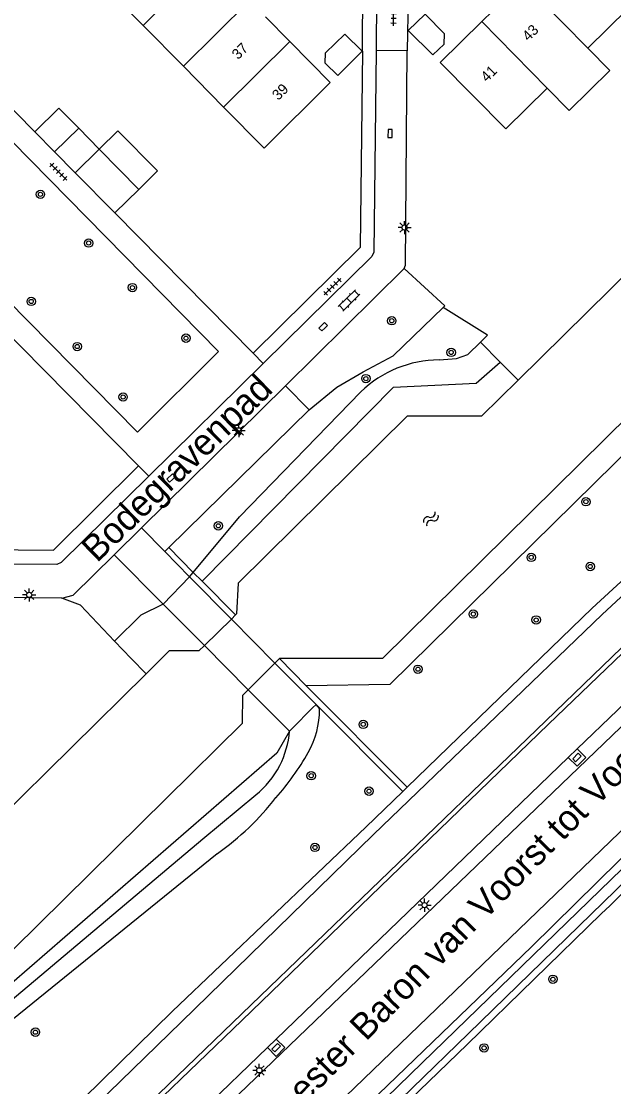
# Model space of a CAD drawing. Extents: x 128000 to 131008, y 398996 to 402500.
# Drawn here: x 129817.3 to 129873.8, y 399063.5 to 399165.2 of the extents above; entities that cross this region are included whole.
import ezdxf

# ---------------------------------------------------------------- set-up
doc = ezdxf.new("R2010")
doc.units = 0
for name, color, linetype in [('gg-afsc-erfafscheiding', 7, 'Continuous'), ('gg-anno-huisnummerreeks BGT', 7, 'Continuous'), ('gg-anno-openbare ruimte label', 7, 'Continuous'), ('gg-bbg-bijgebouw', 7, 'Continuous'), ('gg-bbg-gedigitaliseerde bebouwing', 7, 'Continuous'), ('gg-bbg-gedigitaliseerde bijgebouw', 7, 'Continuous'), ('gg-bbg-hoofdgebouw', 7, 'Continuous'), ('gg-bbg-luifel en loopbrug', 7, 'Continuous'), ('gg-bbg-tussenscheiding', 7, 'Continuous'), ('gg-knt-BGT kruinlijn', 7, 'Continuous'), ('gg-knt-bovenkant onderkant talud', 7, 'Continuous'), ('gg-knt-verharding', 7, 'Continuous'), ('gg-kntw-beschoeiing', 7, 'Continuous'), ('gg-kntw-bovenkant insteek waterloop', 7, 'Continuous'), ('gg-kntw-waterlijn', 7, 'Continuous'), ('gg-kwrk-kunstwerk niveau 01', 7, 'Continuous'), ('gt-grn-groengrens', 7, 'Continuous'), ('gt-grn-weggrens', 7, 'Continuous'), ('gt-symb-boom', 7, 'Continuous'), ('gt-symb-klinker verharding', 7, 'Continuous'), ('gt-symb-kolk', 7, 'Continuous'), ('gt-symb-kolk center center', 7, 'Continuous'), ('gt-symb-lichtmast', 7, 'Continuous'), ('gt-symb-tegel verharding', 7, 'Continuous'), ('gt-symb-watersymbool', 7, 'Continuous')]:
    doc.layers.add(name, color=color, linetype=linetype)

# ---------------------------------------------------------------- blocks, each defined once
blk = doc.blocks.new('gt0-TEG1')
at = {"layer": 'gt-symb-tegel verharding'}
for p, q in [((-1.13, 0), (1.12, 0)), ((-0.9, -0.25), (-0.9, 0.25)), ((-0.45, -0.25), (-0.45, 0.25)), ((0, -0.25), (0, 0.25)), ((0.45, -0.25), (0.45, 0.25)), ((0.9, -0.25), (0.9, 0.25))]:
    blk.add_line(p, q, dxfattribs=at)
blk = doc.blocks.new('gt0-LMAST')
at = {"layer": 'gt-symb-lichtmast'}
for p, q in [((-0.18, 0.17), (-0.45, 0.44)), ((-0.01, 0.25), (-0.01, 0.62)), ((0.17, 0.17), (0.44, 0.44)), ((-0.26, 0), (-0.63, 0)), ((-0.18, -0.18), (-0.45, -0.45)), ((-0.01, -0.25), (-0.01, -0.63)), ((0.44, -0.45), (0.17, -0.18)), ((0.24, 0), (0.62, 0))]:
    blk.add_line(p, q, dxfattribs=at)
blk.add_circle((-0.01, 0), 0.25, dxfattribs=at)
blk = doc.blocks.new('gt0-KOLK')
at = {"layer": 'gt-symb-kolk'}
blk.add_lwpolyline([(0, 0), (0.38, 0), (0.38, 0.4), (-0.38, 0.4), (-0.38, 0), (0, 0)], dxfattribs=at)
blk = doc.blocks.new('gt0-BOOM')
at = {"layer": 'gt-symb-boom'}
for radius in [0.4, 0.2]:
    blk.add_circle((0, 0), radius, dxfattribs=at)
blk = doc.blocks.new('gt0-KOLKCC')
at = {"layer": 'gt-symb-kolk center center'}
blk.add_lwpolyline([(-0.37, 0.2), (0.38, 0.2), (0.38, -0.2), (-0.37, -0.2)], close=True, dxfattribs=at)
blk = doc.blocks.new('gt0-KL1')
at = {"layer": 'gt-symb-klinker verharding'}
for p, q in [((-1.15, 0.3), (1.15, 0.3)), ((-1, -0.3), (-1, 0.3)), ((-0.5, 0.3), (-0.5, 0.45)), ((0, -0.3), (0, 0.3)), ((0.5, 0.3), (0.5, 0.45)), ((1, -0.3), (1, 0.3)), ((-1.15, -0.3), (1.15, -0.3)), ((-0.5, -0.45), (-0.5, -0.3)), ((0.5, -0.45), (0.5, -0.3))]:
    blk.add_line(p, q, dxfattribs=at)
blk = doc.blocks.new('gt0-WA')
at = {"layer": 'gt-symb-watersymbool'}
for centre, start, end in [((-0.32, 0.02), 28.0725, 151.9275), ((0.43, 0.42), 208.0725, 331.9275), ((-0.32, -0.43), 28.0725, 151.9275), ((0.43, -0.03), 208.0725, 331.9275)]:
    blk.add_arc(centre, 0.425, start, end, dxfattribs=at)

msp = doc.modelspace()

# ---------------------------------------------------------------- linework, layer by layer
at = {"layer": 'gg-afsc-erfafscheiding'}
for p, q in [((129818.59, 399154.6), (129809.71, 399163.59)), ((129839.42, 399133.5), (129826.22, 399146.87)), ((129828.47, 399122.74), (129814.58, 399136.84)), ((129821.16, 399110.13), (129800.34, 399110.34)), ((129827.78, 399104.37), (129826.19, 399106.04))]:
    msp.add_line(p, q, dxfattribs=at)
for points in [[(129849.86, 399162.32), (129849.65, 399143.59), (129839.42, 399133.5)], [(129800.14, 399114.89), (129820.38, 399114.72), (129828.47, 399122.74)], [(129826.19, 399106.04), (129822.93, 399109.47), (129821.16, 399110.13)]]:
    msp.add_lwpolyline(points, dxfattribs=at)
at = {"layer": 'gg-bbg-bijgebouw'}
for points in [[(129855.83, 399165.82), (129854.23, 399164.27), (129856.56, 399161.94), (129857.66, 399162.96), (129857.67, 399163.96), (129855.83, 399165.82)], [(129846.31, 399161.17), (129846.33, 399162.14), (129848.18, 399163.92), (129849.82, 399162.32), (129847.49, 399159.98), (129846.31, 399161.17)]]:
    msp.add_lwpolyline(points, dxfattribs=at)
at = {"layer": 'gg-bbg-gedigitaliseerde bebouwing'}
for p, q in [((129871.35, 399162.59), (129875.17, 399166.35)), ((129863.53, 399154.89), (129867.48, 399158.78))]:
    msp.add_line(p, q, dxfattribs=at)
msp.add_lwpolyline([(129867.48, 399158.78), (129869.59, 399156.65), (129873.46, 399160.45), (129871.35, 399162.59)], dxfattribs=at)
at = {"layer": 'gg-bbg-gedigitaliseerde bijgebouw'}
for p, q in [((129820.47, 399152.69), (129818.59, 399154.6)), ((129822.77, 399154.95), (129820.47, 399152.69)), ((129822.44, 399150.7), (129824.73, 399152.96)), ((129824.73, 399152.96), (129828.51, 399149.12)), ((129826.22, 399146.87), (129822.44, 399150.7)), ((129828.51, 399149.12), (129826.22, 399146.87))]:
    msp.add_line(p, q, dxfattribs=at)
msp.add_lwpolyline([(129822.77, 399154.95), (129820.89, 399156.86), (129818.59, 399154.6)], dxfattribs=at)
at = {"layer": 'gg-bbg-hoofdgebouw'}
for p, q in [((129825.07, 399168.66), (129828.91, 399164.76)), ((129863.35, 399167.2), (129861.24, 399165.12)), ((129842.93, 399163.22), (129840.59, 399165.59)), ((129828.91, 399164.76), (129832.76, 399160.86)), ((129832.76, 399160.86), (129836.6, 399156.96))]:
    msp.add_line(p, q, dxfattribs=at)
for points in [[(129861.24, 399165.12), (129857.27, 399161.21), (129863.53, 399154.89)], [(129836.6, 399156.96), (129840.46, 399153.05), (129846.78, 399159.33), (129842.93, 399163.22)]]:
    msp.add_lwpolyline(points, dxfattribs=at)
at = {"layer": 'gg-bbg-luifel en loopbrug'}
for p, q in [((129824.73, 399152.96), (129822.77, 399154.95)), ((129822.44, 399150.7), (129820.47, 399152.69))]:
    msp.add_line(p, q, dxfattribs=at)
msp.add_lwpolyline([(129824.73, 399152.96), (129826.51, 399154.71), (129830.29, 399150.88), (129828.51, 399149.12)], dxfattribs=at)
at = {"layer": 'gg-bbg-tussenscheiding'}
for p, q in [((129835.23, 399171.01), (129828.91, 399164.76)), ((129865.11, 399168.93), (129871.35, 399162.59)), ((129839.08, 399167.11), (129832.76, 399160.86)), ((129861.24, 399165.12), (129867.48, 399158.78)), ((129842.93, 399163.22), (129836.6, 399156.96))]:
    msp.add_line(p, q, dxfattribs=at)
at = {"layer": 'gg-knt-BGT kruinlijn'}
for p, q in [((129861.11, 399134.56), (129861.78, 399135.22)), ((129833.34, 399112.15), (129833.7, 399112.59))]:
    msp.add_line(p, q, dxfattribs=at)
for points in [[(130025.78, 399273.55), (130027.69, 399277.7), (130028.16, 399277.54), (130026.96, 399273.99), (130025.9, 399271.68), (130024.2, 399269.08), (130020.13, 399262.72), (130011.64, 399250.54), (130001.67, 399238.05), (129988.99, 399222.85), (129979.75, 399212.51), (129969.26, 399201.11), (129960.79, 399193.11), (129922.04, 399156.03), (129895.1, 399129.98), (129886.22, 399121.09), (129872.73, 399108.56), (129850.92, 399087.58), (129832.54, 399069.68), (129814.06, 399051.75), (129794.78, 399033.11), (129775.78, 399014.9), (129760.54, 399000)], [(129857.16, 399132.86), (129858.84, 399133), (129859.91, 399133.38), (129861.11, 399134.56)], [(129833.7, 399112.59), (129838.12, 399117.89), (129849.7, 399129.82)], [(129854.11, 399092.09), (129871.79, 399109.17), (129885.51, 399121.79), (129888.15, 399124.43)], [(129842.89, 399097.45), (129841.69, 399095.33), (129816.4, 399073.41), (129807.59, 399065.57), (129740.75, 399000.31)], [(129758.9, 399000), (129775.02, 399015.59), (129793.97, 399034), (129813.01, 399052.41), (129831.71, 399070.72), (129850.17, 399088.27), (129853.71, 399091.69)]]:
    msp.add_lwpolyline(points, dxfattribs=at)
msp.add_arc((129857.23, 399122.02), 10.84, 90.3605, 133.9741, dxfattribs=at)
at = {"layer": 'gg-knt-bovenkant onderkant talud'}
msp.add_line((129853.71, 399091.69), (129854.11, 399092.09), dxfattribs=at)
for points in [[(129765.18, 399000), (129774.74, 399009.3), (129800.52, 399034.07), (129867.34, 399098.42), (129890.79, 399121.05), (129933.38, 399162.11), (129950.57, 399178.58), (129968.54, 399196.15), (129974.94, 399202.74), (129981.72, 399209.8), (129989.3, 399218.24), (129994.7, 399224.55), (130000.98, 399232.33), (130005.85, 399238.66), (130011.45, 399246.17), (130016.14, 399252.85), (130021.45, 399260.51), (130025.75, 399267.25), (130027.98, 399270.84)], [(129830.84, 399109.55), (129828.71, 399108.52), (129826.19, 399106.04)]]:
    msp.add_lwpolyline(points, dxfattribs=at)
at = {"layer": 'gg-knt-verharding'}
for p, q in [((129952.47, 399172.79), (129811.1, 399036.89)), ((129854.24, 399168.61), (129854.13, 399162.34)), ((129854.13, 399162.34), (129851.16, 399162.37)), ((129848.25, 399062.61), (129940.41, 399151.37)), ((129842.5, 399130.39), (129853.83, 399141.57)), ((129840.39, 399132.52), (129829.45, 399121.75)), ((129828.78, 399116.85), (129842.5, 399130.39)), ((129826.16, 399114.26), (129828.78, 399116.85)), ((129830.98, 399114.58), (129828.78, 399116.85)), ((129833.34, 399112.15), (129830.98, 399114.58)), ((129830.84, 399109.55), (129826.16, 399114.26)), ((129845.77, 399099.56), (129845.42, 399099.98)), ((129870.33, 399095.75), (129869.49, 399094.94)), ((129869.49, 399094.94), (129841.63, 399068.06)), ((129841.63, 399068.06), (129840.78, 399067.26)), ((129840.78, 399067.26), (129804.24, 399032.09))]:
    msp.add_line(p, q, dxfattribs=at)
for points in [[(129849.86, 399162.32), (129849.9, 399168.47), (129795.93, 399223.09)], [(129851.16, 399162.37), (129850.93, 399143.13), (129850.75, 399142.73), (129840.39, 399132.52)], [(129853.83, 399141.57), (129853.95, 399141.88), (129854.13, 399162.34)], [(129801.35, 399153.37), (129828.37, 399125.96), (129836.13, 399133.65), (129809.16, 399161.03)], [(129829.45, 399121.75), (129821.1, 399113.52), (129820.68, 399113.35), (129797.2, 399113.51)], [(129765.65, 399000), (129775, 399009.02), (129800.8, 399033.78), (129838.34, 399069.86), (129867.62, 399098.11), (129891.17, 399120.73)], [(129870.33, 399095.75), (129893.44, 399117.9), (129893.67, 399118.13)], [(129821.16, 399110.13), (129822.25, 399110.41), (129826.16, 399114.26)], [(129870.33, 399095.75), (129871.17, 399094.92), (129870.33, 399094.1), (129869.49, 399094.94)], [(129742.65, 399000), (129747.77, 399005.03), (129779.33, 399036.01), (129812.77, 399068.81), (129834.63, 399087.17), (129839.68, 399091.37)], [(129744.66, 399000), (129748.2, 399003.49), (129781.43, 399036.06), (129810.88, 399064.96), (129814.52, 399068.4), (129836, 399085.77)], [(129840.78, 399067.26), (129841.62, 399066.42), (129842.45, 399067.27), (129841.63, 399068.06)]]:
    msp.add_lwpolyline(points, dxfattribs=at)
for centre, radius, start, end in [((129837.47, 399099.52), 8.29, 330.1966, 0.2648), ((129834.03, 399098.17), 8.89, 333.1384, 355.3386), ((129822.11, 399108.29), 25.99, 318.5876, 330.2615), ((129834, 399098.34), 8.99, 309.1805, 332.2766), ((129821.34, 399106.74), 25.59, 304.971, 322.3455)]:
    msp.add_arc(centre, radius, start, end, dxfattribs=at)
at = {"layer": 'gg-kntw-beschoeiing'}
for p, q in [((129837.75, 399108.53), (129837.34, 399108.12)), ((129834.77, 399105.61), (129837.34, 399108.12)), ((129841.92, 399104.37), (129841.49, 399103.94)), ((129841.49, 399103.94), (129838.96, 399101.4)), ((129724.79, 399000), (129829.21, 399102.92))]:
    msp.add_line(p, q, dxfattribs=at)
for points in [[(129967.83, 399245.68), (129963.29, 399228.05), (129864.7, 399130.92)], [(129880.09, 399132.29), (129851.76, 399104.38), (129841.92, 399104.37)], [(129864.7, 399130.92), (129861.23, 399127.5), (129854.13, 399127.5), (129837.98, 399111.57), (129837.84, 399108.62), (129837.75, 399108.53)], [(129834.77, 399105.61), (129834.25, 399105.09), (129831.42, 399105.1), (129829.21, 399102.92)], [(129738.8, 399000), (129838.41, 399098.19), (129838.45, 399100.89), (129838.96, 399101.4)]]:
    msp.add_lwpolyline(points, dxfattribs=at)
at = {"layer": 'gg-kntw-bovenkant insteek waterloop'}
for points in [[(129849.69, 399061.2), (129866, 399076.87), (129880.62, 399091.26), (129887.53, 399097.79), (129893.98, 399104.02), (129903.5, 399112.8), (129911.59, 399121.02), (129928.48, 399137), (129931.27, 399139.87), (129934.26, 399142.84), (129937.19, 399145.57), (129940.22, 399148.21), (129946.43, 399153.45), (129951.23, 399157.68), (129953.77, 399159.8), (129956.01, 399161.48), (129958.49, 399163.16), (129965.43, 399167.41), (129968.25, 399169.04), (129973.3, 399171.73), (129978.68, 399174.31), (129983.94, 399177.11)], [(129965.68, 399165.2), (129963.11, 399163.65), (129959.37, 399161.14), (129956.31, 399159.15), (129955.17, 399158.29), (129954.41, 399157.65), (129952.17, 399155.64), (129950.64, 399154.33), (129946.66, 399151.3), (129944.64, 399149.67), (129943.14, 399148.35), (129941.67, 399146.99), (129934.47, 399139.88), (129926.98, 399132.75), (129920.29, 399126.12), (129903.35, 399109.89), (129891.73, 399098.4), (129874.84, 399082.16), (129873.5, 399080.8), (129872.64, 399080.01), (129859.85, 399067.54), (129852.53, 399060.5)]]:
    msp.add_lwpolyline(points, dxfattribs=at)
at = {"layer": 'gg-kntw-waterlijn'}
for points in [[(129983.6, 399176.05), (129974.71, 399171.88), (129967.79, 399168.16), (129959.12, 399162.84), (129954.2, 399159.54), (129948.96, 399155), (129937.68, 399145.23), (129928.44, 399136.17), (129877.82, 399087.4), (129855.56, 399065.8), (129836.06, 399046.86), (129826.83, 399037.91), (129822.79, 399032.63), (129820.24, 399029.29), (129814.84, 399021.58), (129811.36, 399015.66), (129806.97, 399008.63), (129803.6, 399004.06), (129800.84, 399000)], [(129801.78, 399000), (129804.55, 399003.88), (129807.97, 399008.32), (129815.37, 399020.83), (129818.1, 399024.76), (129820.89, 399028.79), (129823.87, 399032.43), (129827.49, 399036.86), (129834.12, 399043.5), (129843.85, 399052.95), (129859.97, 399068.62), (129888.05, 399095.91), (129913.78, 399120.91), (129926.66, 399133.32), (129933.75, 399140.04), (129939.53, 399145.87), (129948.47, 399153.7), (129954.84, 399159.02), (129967.97, 399167.39), (129974.77, 399170.78), (129984.21, 399175)]]:
    msp.add_lwpolyline(points, dxfattribs=at)
at = {"layer": 'gg-kwrk-kunstwerk niveau 01'}
for p, q in [((129830.84, 399109.55), (129833.34, 399112.15)), ((129833.34, 399112.15), (129837.34, 399108.12)), ((129834.77, 399105.61), (129830.84, 399109.55)), ((129837.34, 399108.12), (129841.49, 399103.94)), ((129838.96, 399101.4), (129834.77, 399105.61)), ((129841.49, 399103.94), (129845.42, 399099.98)), ((129842.89, 399097.45), (129838.96, 399101.4)), ((129845.1, 399099.66), (129843.15, 399097.71)), ((129845.42, 399099.98), (129845.1, 399099.66)), ((129843.15, 399097.71), (129842.89, 399097.45))]:
    msp.add_line(p, q, dxfattribs=at)
at = {"layer": 'gt-grn-groengrens'}
for p, q in [((129861.78, 399135.22), (129857.56, 399137.86)), ((129863.01, 399132.63), (129861.11, 399134.56)), ((129863.01, 399132.63), (129864.7, 399130.92)), ((129844.76, 399128.1), (129842.5, 399130.39)), ((129831.36, 399114.95), (129844.76, 399128.1)), ((129831.36, 399114.95), (129830.98, 399114.58)), ((129831.36, 399114.95), (129833.7, 399112.59)), ((129833.7, 399112.59), (129834.55, 399111.74)), ((129834.55, 399111.74), (129837.75, 399108.53)), ((129827.78, 399104.37), (129829.21, 399102.92)), ((129841.92, 399104.37), (129844.47, 399101.77)), ((129844.47, 399101.77), (129854.11, 399092.09)), ((129853.71, 399091.69), (129845.42, 399099.98))]:
    msp.add_line(p, q, dxfattribs=at)
for points in [[(129853.83, 399141.57), (129857.72, 399138.01), (129857.56, 399137.86)], [(129844.76, 399128.1), (129847.4, 399130.27), (129849.91, 399131.72), (129852.78, 399133.24), (129857.56, 399137.86)], [(129834.55, 399111.74), (129852.82, 399130.24), (129860.72, 399130.63), (129863.01, 399132.63)], [(129881.74, 399130.68), (129852.48, 399101.9), (129844.47, 399101.77)]]:
    msp.add_lwpolyline(points, dxfattribs=at)
at = {"layer": 'gt-grn-weggrens'}
for p, q in [((129851.22, 399169.28), (129851.16, 399162.37)), ((129840.39, 399132.52), (129839.42, 399133.5)), ((129828.47, 399122.74), (129829.45, 399121.75))]:
    msp.add_line(p, q, dxfattribs=at)

# ---------------------------------------------------------------- block references
at = {"layer": 'gt-symb-boom'}
for p in [(129819.12, 399148.65), (129823.72, 399144), (129827.9, 399139.75), (129818.24, 399138.43), (129852.65, 399136.59), (129833.01, 399134.93), (129822.63, 399134.13), (129858.32, 399133.57), (129850.18, 399131.07), (129827.01, 399129.32), (129871.18, 399119.33), (129836.1, 399117.03), (129865.96, 399114.02), (129871.59, 399113.15), (129860.43, 399108.61), (129866.43, 399108.05), (129855.15, 399103.35), (129849.93, 399098.09), (129844.96, 399093.19), (129850.48, 399091.72), (129845.32, 399086.35), (129868.03, 399073.78), (129818.64, 399068.73), (129861.46, 399067.23)]:
    msp.add_blockref('gt0-BOOM', p, dxfattribs=at)
at = {"layer": 'gt-symb-klinker verharding', "rotation": 44.594803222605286}
msp.add_blockref('gt0-KL1', (129848.58, 399138.53), dxfattribs=at)
at = {"layer": 'gt-symb-kolk'}
for p, rotation in [((129852.69, 399154.44), 89.31248364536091), ((129846.25, 399135.88), 44.594803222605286), ((129831.72, 399121.45), 44.594803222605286)]:
    msp.add_blockref('gt0-KOLK', p, dxfattribs=dict(at, rotation=rotation))
at = {"layer": 'gt-symb-kolk center center'}
for p, rotation in [((129870.33, 399094.93), -135.6219494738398), ((129841.62, 399067.25), 45.88456422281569)]:
    msp.add_blockref('gt0-KOLKCC', p, dxfattribs=dict(at, rotation=rotation))
at = {"layer": 'gt-symb-lichtmast'}
for p in [(129853.88, 399145.48), (129838.05, 399126.13), (129818.05, 399110.44), (129855.79, 399080.85), (129840.02, 399065.09)]:
    msp.add_blockref('gt0-LMAST', p, dxfattribs=at)
at = {"layer": 'gt-symb-tegel verharding'}
for p, rotation in [((129852.84, 399165.86), 88.96878733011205), ((129820.84, 399150.8), -45.40519677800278), ((129846.99, 399139.84), 44.594803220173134)]:
    msp.add_blockref('gt0-TEG1', p, dxfattribs=dict(at, rotation=rotation))
at = {"layer": 'gt-symb-watersymbool', "rotation": 42.608996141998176}
msp.add_blockref('gt0-WA', (129856.34, 399117.66), dxfattribs=at)

# ---------------------------------------------------------------- texts
at = {"layer": 'gg-anno-huisnummerreeks BGT'}
for s, rotation, p in [('43', 44.6, (129865.69, 399163.19)), ('37', 44.7, (129837.98, 399161.44)), ('41', 44.6, (129861.73, 399159.29)), ('39', 44.7, (129841.82, 399157.55))]:
    msp.add_text(s, height=1, rotation=rotation, dxfattribs=at).set_placement(p)
at = {"layer": 'gg-anno-openbare ruimte label'}
for s, rotation, p in [('Bodegravenpad', 44.2, (129824.52, 399113.44)), ('Burgemeester Baron van Voorst tot Voorstweg', 45.5, (129834.82, 399052.16))]:
    msp.add_text(s, height=2.5, rotation=rotation, dxfattribs=at).set_placement(p)

doc.saveas('drawing.dxf')
